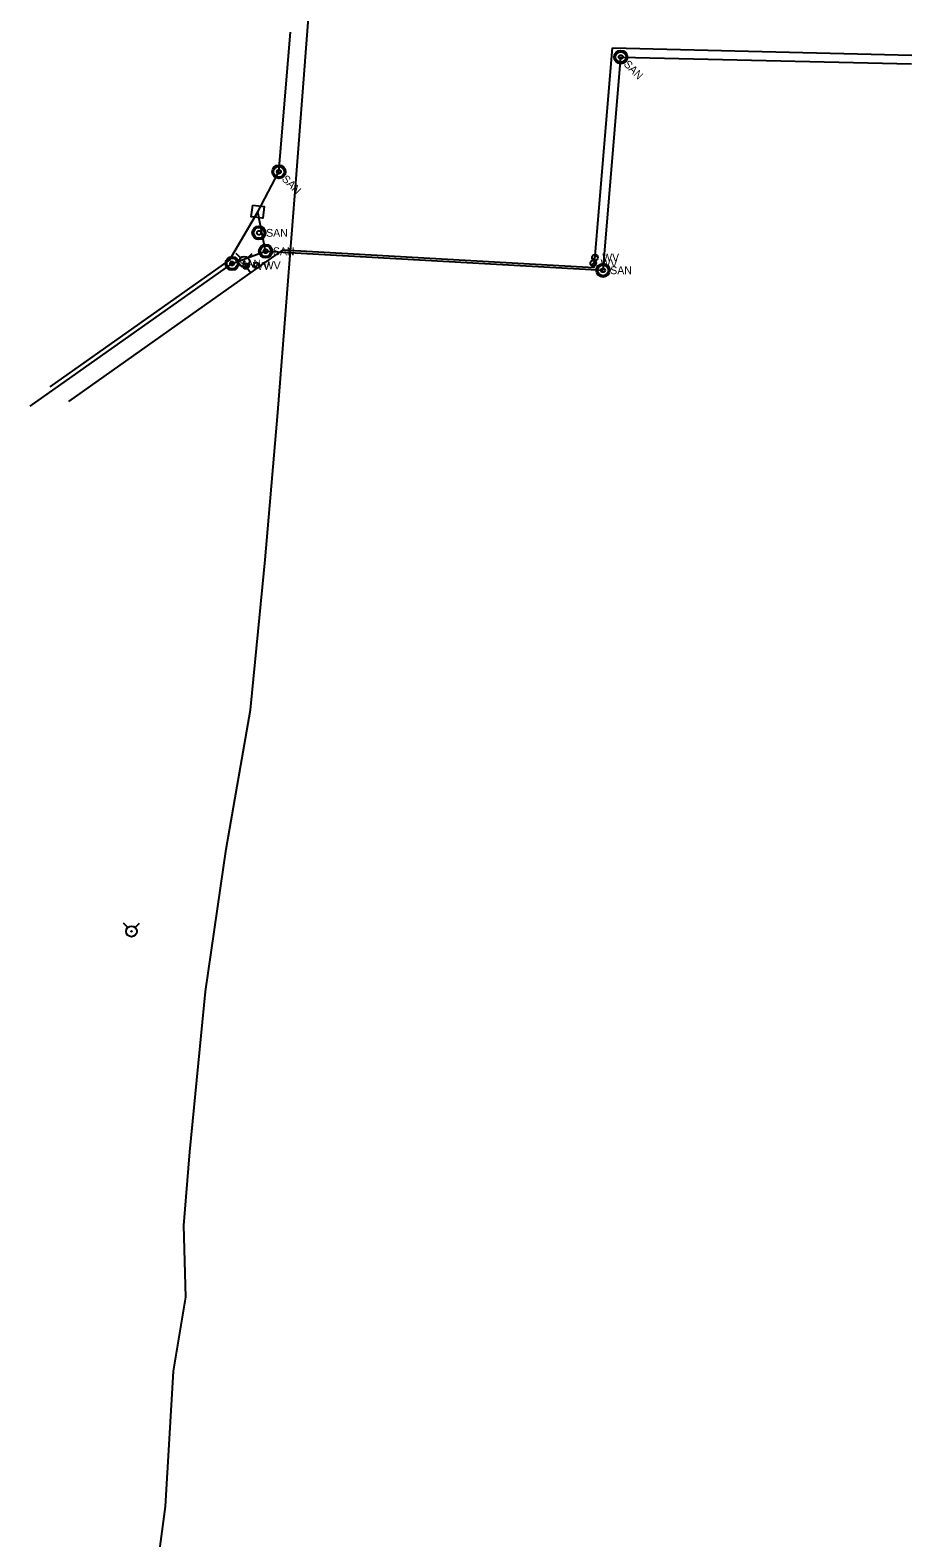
# Model space of a CAD drawing. Extents: x 600849 to 606371, y 330010 to 403088.
# Drawn here: x 602819 to 603607, y 399563 to 400910 of the extents above; entities that cross this region are included whole.
import ezdxf

# ---------------------------------------------------------------- set-up
doc = ezdxf.new("R2010")
doc.units = 0
for name, color, linetype in [('E_UTL_FO_UG_QWEST', 7, 'Continuous'), ('E_UTL_SAN', 7, 'Continuous'), ('E_UTL_SAN_MH', 7, 'Continuous'), ('E_UTL_SAN_UG', 7, 'Continuous'), ('E_UTL_W', 7, 'Continuous'), ('E_UTL_W_UG', 7, 'Continuous'), ('E_UTL_WHydrant', 7, 'Continuous')]:
    doc.layers.add(name, color=color, linetype=linetype)

msp = doc.modelspace()

# ---------------------------------------------------------------- linework, layer by layer
at = {"layer": 'E_UTL_FO_UG_QWEST'}
msp.add_lwpolyline([(602930, 399514.7), (602940.2, 399590.5), (602947.3, 399711.5), (602958.5, 399777.7), (602956.6, 399841.7), (602961.9, 399907.6), (602976, 400050.8), (602994.6, 400178), (603016.1, 400302.7), (603023.2, 400372.7), (603029.3, 400436.6), (603040.6, 400568.4), (603057.4, 400781.1), (603067.8, 400917.1), (603064.2, 401038.3), (603071.9, 401169.5), (603084, 401333.2), (603093.3, 401505.8), (603097.3, 401576), (603070.6, 401720.7), (603028.8, 401936.2), (603002.2, 402080.2)], dxfattribs=at)
at = {"layer": 'E_UTL_SAN'}
msp.add_lwpolyline([(603018.3, 400753.7), (603028.6, 400752.4), (603027.2, 400741.9), (603016.9, 400743.2)], close=True, dxfattribs=at)
for centre, radius in [((603347.3, 400886), 6), ((603347.3, 400886), 4.8), ((603347.3, 400886), 1.8), ((603331.4, 400695.4), 6), ((603331.4, 400695.4), 4.8), ((603331.4, 400695.4), 1.8)]:
    msp.add_circle(centre, radius, dxfattribs=at)
at = {"layer": 'E_UTL_SAN_MH'}
for centre, radius in [((603041.6, 400783.5), 6), ((603041.6, 400783.5), 4.8), ((603041.6, 400783.5), 1.8), ((603023.8, 400728.9), 6), ((603023.8, 400728.9), 4.8), ((603023.8, 400728.9), 1.8), ((603029.8, 400712.5), 6), ((603029.8, 400712.5), 4.8), ((603029.8, 400712.5), 1.8), ((602999.8, 400701.5), 6), ((602999.8, 400701.5), 4.8), ((602999.8, 400701.5), 1.8)]:
    msp.add_circle(centre, radius, dxfattribs=at)
at = {"layer": 'E_UTL_SAN_UG'}
for p, q in [((603041.6, 400783.5), (603052.1, 400908.1)), ((603331.4, 400695.4), (603347.3, 400886)), ((603347.3, 400886), (603607.3, 400879.8)), ((603022.8, 400747.8), (603041.6, 400783.5)), ((603029.8, 400712.5), (603022.8, 400747.8)), ((603029.8, 400712.5), (603331.4, 400695.4))]:
    msp.add_line(p, q, dxfattribs=at)
for points in [[(602997.5, 400704.6), (603022.8, 400747.8)], [(602819.3, 400573.9), (602999.8, 400701.5), (603029.8, 400712.5)], [(602837.1, 400591.2), (602997.5, 400704.6)]]:
    msp.add_lwpolyline(points, dxfattribs=at)
at = {"layer": 'E_UTL_W'}
for points in [[(603010.2, 400697.4), (603013.9, 400701)], [(603019.8, 400698), (603023.4, 400701.6)], [(603320.9, 400699.8), (603324.6, 400703.5)], [(603322.3, 400705), (603326, 400708.7)]]:
    msp.add_lwpolyline(points, dxfattribs=at)
for centre in [(603012.1, 400699.2), (603021.6, 400699.8), (603322.7, 400701.7), (603324.2, 400706.8)]:
    msp.add_circle(centre, 2.59, dxfattribs=at)
at = {"layer": 'E_UTL_W_UG'}
for p, q in [((603323.6, 400697.9), (603340, 400894.2)), ((603340, 400894.2), (603607.5, 400887.8)), ((602853.9, 400578.3), (603045.3, 400713.6)), ((603045.3, 400713.6), (603323.6, 400697.9)), ((603016.3, 400693.1), (603009.7, 400702.5))]:
    msp.add_line(p, q, dxfattribs=at)
at = {"layer": 'E_UTL_WHydrant'}
for points in [[(603007.3, 400706.5), (603003.4, 400710.4)], [(603013.9, 400706.5), (603017.8, 400710.4)], [(602906.5, 400108), (602902.6, 400111.9)], [(602913.2, 400108), (602917.1, 400111.9)]]:
    msp.add_lwpolyline(points, dxfattribs=at)
for centre, radius in [((603010.6, 400703.1), 4.77), ((603010.6, 400703.1), 0.365), ((602909.8, 400104.6), 4.77), ((602909.8, 400104.6), 0.365)]:
    msp.add_circle(centre, radius, dxfattribs=at)

# ---------------------------------------------------------------- texts
at = {"layer": 'E_UTL_SAN'}
msp.add_text('SAN', height=7, rotation=315, dxfattribs=at).set_placement((603349.4, 400879))
msp.add_text('SAN', height=7, dxfattribs=at).set_placement((603337.9, 400691.9))
at = {"layer": 'E_UTL_SAN_MH'}
msp.add_text('SAN', height=7, rotation=315, dxfattribs=at).set_placement((603043.7, 400776.4))
for p in [(603030.3, 400725.4), (603036.3, 400708.9), (603006.3, 400697.9)]:
    msp.add_text('SAN', height=7, dxfattribs=at).set_placement(p)
at = {"layer": 'E_UTL_W'}
for p in [(603018.5, 400695.7), (603028.1, 400696.3), (603329.2, 400698.2), (603330.7, 400703.3)]:
    msp.add_text('WV', height=7, dxfattribs=at).set_placement(p)

doc.saveas('drawing.dxf')
